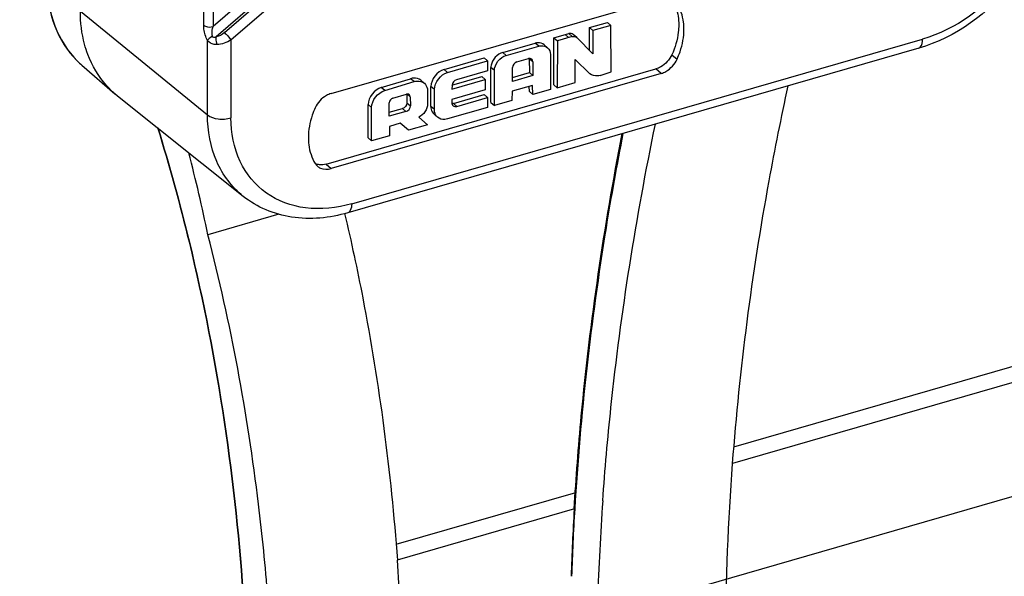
# Model space of a CAD drawing. Header units: millimetres. Extents: x 0 to 420, y 0 to 297.
# Tile 318 of 514: x 351.77 to 354.61, y 129.38 to 130.99. Entities that reach past the tile are written whole.
import ezdxf

# ---------------------------------------------------------------- set-up
doc = ezdxf.new("R2010")
doc.units = ezdxf.units.MM
doc.header["$LTSCALE"] = 23.1
doc.layers.get('0').update_dxf_attribs({"linetype": 'CONTINUOUS'})

msp = doc.modelspace()

# ---------------------------------------------------------------- linework, layer by layer
at = {"color": 7, "linetype": 'Continuous'}
for p, q in [((376.4267, 135.9009), (350.1485, 128.315)), ((372.3324, 135.0942), (353.8315, 129.7535)), ((372.3355, 135.0488), (353.8283, 129.7062)), ((352.3042, 130.97), (352.3042, 132.5491)), ((352.3313, 132.5457), (352.3313, 130.9666)), ((352.6189, 131.2156), (352.3313, 130.9666)), ((352.6376, 131.1945), (352.3397, 130.9365)), ((352.3641, 130.949), (352.6426, 131.1901)), ((352.3827, 130.9278), (352.6612, 131.169)), ((352.6716, 130.7733), (353.6225, 131.0477)), ((351.9485, 131.0105), (352.3151, 130.7114)), ((353.4161, 130.9636), (353.4677, 130.9784)), ((353.4777, 130.9697), (353.4677, 130.9784)), ((353.3136, 130.9338), (353.3562, 130.9461)), ((353.3562, 130.9461), (353.3663, 130.9375)), ((353.4261, 130.9549), (353.4161, 130.9636)), ((353.4161, 130.8983), (353.4161, 130.9636)), ((353.4777, 130.9697), (353.4261, 130.9549)), ((353.4261, 130.9549), (353.4261, 130.8882)), ((353.4782, 130.8359), (353.4777, 130.9697)), ((352.3151, 130.7114), (352.3151, 130.9263)), ((352.3827, 130.9278), (352.3827, 130.7029)), ((352.7306, 130.4554), (354.376, 130.9304)), ((353.166, 130.8918), (353.2597, 130.9186)), ((353.2697, 130.9099), (353.2597, 130.9186)), ((353.313, 130.7986), (353.3136, 130.9338)), ((353.3136, 130.9338), (353.3236, 130.9252)), ((353.3236, 130.9252), (353.323, 130.7899)), ((353.3663, 130.9375), (353.3236, 130.9252)), ((353.3459, 130.9431), (353.3559, 130.9345)), ((353.3793, 130.9352), (353.3693, 130.9439)), ((353.3793, 130.9352), (353.3799, 130.9347)), ((353.3799, 130.9347), (353.4261, 130.8882)), ((354.3649, 130.904), (352.7194, 130.429)), ((353.166, 130.8918), (353.176, 130.8832)), ((353.176, 130.8832), (353.2697, 130.9099)), ((353.2853, 130.9142), (353.2953, 130.9055)), ((352.9969, 130.8427), (353.1124, 130.876)), ((353.0069, 130.834), (353.1224, 130.8673)), ((353.1224, 130.8673), (353.1124, 130.876)), ((353.1224, 130.8673), (353.1224, 130.8387)), ((353.2069, 130.8643), (353.2398, 130.874)), ((353.2526, 130.865), (353.2426, 130.8736)), ((353.2426, 130.8736), (353.2427, 130.8342)), ((353.2526, 130.865), (353.2527, 130.8255)), ((353.3036, 130.8858), (353.304, 130.7846)), ((353.3746, 130.8055), (353.3752, 130.8713)), ((353.4158, 130.8312), (353.3752, 130.8713)), ((353.6535, 130.8853), (353.6685, 130.8724)), ((351.9529, 130.855), (352.0479, 130.7727)), ((352.6566, 130.5697), (353.6075, 130.8442)), ((353.0069, 130.834), (352.9969, 130.8427)), ((353.1224, 130.8387), (353.0324, 130.8128)), ((353.1419, 130.8393), (353.1319, 130.848)), ((353.1321, 130.747), (353.1319, 130.848)), ((353.1421, 130.7384), (353.1419, 130.8393)), ((353.1937, 130.808), (353.1942, 130.848)), ((353.1938, 130.8197), (353.2427, 130.8342)), ((353.2427, 130.8342), (353.2527, 130.8255)), ((353.4473, 130.8257), (353.4782, 130.8359)), ((353.6225, 130.8312), (353.6075, 130.8442)), ((353.6225, 130.8312), (352.6716, 130.5567)), ((352.8158, 130.7905), (352.9006, 130.8161)), ((352.8258, 130.7818), (352.9106, 130.8075)), ((352.9106, 130.8075), (352.9006, 130.8161)), ((352.93, 130.8114), (352.94, 130.8028)), ((353.0194, 130.7856), (353.1153, 130.8133)), ((353.0197, 130.7973), (353.1053, 130.822)), ((353.1153, 130.8133), (353.1053, 130.822)), ((353.1153, 130.8133), (353.1153, 130.7841)), ((353.2527, 130.8255), (353.1937, 130.808)), ((353.323, 130.7899), (353.3746, 130.8055)), ((353.4169, 130.8301), (353.4158, 130.8312)), ((352.8258, 130.7818), (352.8158, 130.7905)), ((352.9494, 130.7804), (352.9495, 130.7433)), ((352.959, 130.7356), (352.9591, 130.7934)), ((352.9691, 130.7849), (352.9591, 130.7934)), ((352.969, 130.7271), (352.9691, 130.7849)), ((353.1153, 130.7841), (353.0193, 130.7564)), ((353.0198, 130.7969), (353.0194, 130.7856)), ((353.1932, 130.7796), (353.1925, 130.7528)), ((353.2515, 130.7965), (353.1932, 130.7796)), ((353.2431, 130.7787), (353.2422, 130.7938)), ((353.2531, 130.77), (353.2431, 130.7787)), ((353.2531, 130.77), (353.2515, 130.7965)), ((353.304, 130.7846), (353.2531, 130.77)), ((353.313, 130.7986), (353.323, 130.7899)), ((352.0559, 130.7661), (352.0479, 130.7727)), ((352.4183, 130.4765), (352.0559, 130.7661)), ((352.8496, 130.7601), (352.8886, 130.7715)), ((352.8893, 130.7715), (352.8898, 130.7463)), ((352.8992, 130.7642), (352.8904, 130.7718)), ((352.8992, 130.7642), (352.8998, 130.7378)), ((353.0193, 130.7564), (353.0192, 130.7466)), ((353.024, 130.7446), (353.1124, 130.7701)), ((353.034, 130.736), (353.1224, 130.7615)), ((353.1224, 130.7615), (353.1124, 130.7701)), ((353.1224, 130.7615), (353.1224, 130.7331)), ((353.1321, 130.747), (353.1421, 130.7384)), ((353.1925, 130.7528), (353.1421, 130.7384)), ((352.778, 130.6453), (352.7781, 130.7412)), ((352.7881, 130.7327), (352.7781, 130.7412)), ((352.788, 130.6366), (352.7881, 130.7327)), ((352.8387, 130.7078), (352.839, 130.7465)), ((352.8869, 130.7213), (352.8387, 130.7078)), ((352.8388, 130.7193), (352.8769, 130.73)), ((352.8869, 130.7213), (352.8769, 130.73)), ((352.8898, 130.7466), (352.8998, 130.7378)), ((352.969, 130.7271), (352.959, 130.7356)), ((353.1224, 130.7331), (353.0072, 130.6999)), ((353.024, 130.7446), (353.034, 130.736)), ((352.924, 130.7048), (352.9494, 130.6826)), ((352.9683, 130.7134), (352.9783, 130.7047)), ((352.8703, 130.6875), (352.8392, 130.678)), ((352.8392, 130.678), (352.8395, 130.6515)), ((352.8945, 130.6671), (352.8703, 130.6875)), ((352.9494, 130.6826), (352.8945, 130.6671)), ((352.788, 130.6366), (352.778, 130.6453)), ((352.8395, 130.6515), (352.788, 130.6366)), ((352.6566, 130.5697), (352.6716, 130.5567)), ((352.5204, 130.4249), (352.3161, 130.3659)), ((353.3754, 129.6218), (352.8579, 129.4724)), ((353.373, 129.5748), (352.8617, 129.4272))]:
    msp.add_line(p, q, dxfattribs=at)
for centre, radius, start, end in [((352.126, 131.0549), 0.2644, 224.6282, 225.3552), ((352.1291, 131.0584), 0.2691, 225.3318, 227.4422), ((352.1259, 131.0548), 0.2643, 225.3553, 229.1076), ((352.1283, 131.0575), 0.2679, 227.4427, 229.1061), ((347.5797, 129.391), 4.8357, 11.6317, 14.5038), ((352.655, 130.5895), 0.0346, 211.7325, 228.8125), ((361.0189, 129.1675), 7.2114, 175.7172, 179.71908), ((361.0755, 129.0566), 7.6405, 175.93487, 178.07776), ((360.9589, 129.1259), 7.6001, 176.6156, 178.07999), ((360.9617, 129.1233), 7.6017, 176.59318, 178.06125), ((345.9131, 128.9139), 6.9682, 2.01922, 4.22619)]:
    msp.add_arc(centre, radius, start, end, dxfattribs=at)
for points, knots in [([(354.7489, 131.4003), (354.7489, 131.2918), (354.6607, 131.0725), (354.4712, 130.9347), (354.3649, 130.904)], [0, 0, 0, 0, 0.49517, 1, 1, 1, 1]), ([(354.7239, 131.3787), (354.7239, 131.2808), (354.6429, 131.0833), (354.4723, 130.9582), (354.376, 130.9304)], [0, 0, 0, 0, 0.494087, 1, 1, 1, 1]), ([(351.8522, 131.0953), (351.8522, 131.0522), (351.8654, 130.968), (351.9114, 130.8952), (351.9399, 130.867)], [0, 0, 0, 0, 0.518126, 1, 1, 1, 1]), ([(351.8535, 131.0928), (351.8535, 131.0506), (351.8662, 130.9684), (351.9104, 130.8969), (351.9378, 130.8691)], [0, 0, 0, 0, 0.519454, 1, 1, 1, 1]), ([(353.6595, 131.0353), (353.6618, 131.0305), (353.6701, 131.0103), (353.6733, 130.9881), (353.6733, 130.9714)], [0, 0, 0, 0, 0.240759, 1, 1, 1, 1]), ([(353.6883, 130.9585), (353.6883, 130.9654), (353.6868, 130.9913), (353.6785, 131.017), (353.6685, 131.0332)], [0, 0, 0, 0, 0.263788, 1, 1, 1, 1]), ([(351.9701, 130.886), (351.9665, 130.8956), (351.9536, 130.9359), (351.9485, 130.9785), (351.9485, 131.0105)], [0, 0, 0, 0, 0.241996, 1, 1, 1, 1]), ([(352.3151, 130.9263), (352.3097, 130.9364), (352.3052, 130.9514), (352.3043, 130.9664), (352.3042, 130.97)], [0, 0, 0, 0, 0.76244, 1, 1, 1, 1]), ([(352.3042, 130.97), (352.3057, 130.9688), (352.3142, 130.9647), (352.3242, 130.9645), (352.3313, 130.9666)], [0, 0, 0, 0, 0.206726, 1, 1, 1, 1]), ([(352.3294, 130.9383), (352.3288, 130.9404), (352.3275, 130.9499), (352.3291, 130.9596), (352.3313, 130.9666)], [0, 0, 0, 0, 0.227862, 1, 1, 1, 1]), ([(352.3641, 130.949), (352.3656, 130.9476), (352.3723, 130.9411), (352.3785, 130.9339), (352.3827, 130.9278)], [0, 0, 0, 0, 0.212696, 1, 1, 1, 1]), ([(353.6733, 130.9714), (353.6733, 130.9644), (353.6715, 130.9348), (353.6628, 130.9058), (353.6535, 130.8853)], [0, 0, 0, 0, 0.239459, 1, 1, 1, 1]), ([(353.6685, 130.8724), (353.6717, 130.8794), (353.6827, 130.9069), (353.6883, 130.9367), (353.6883, 130.9585)], [0, 0, 0, 0, 0.261093, 1, 1, 1, 1]), ([(352.3294, 130.9383), (352.3249, 130.936), (352.3196, 130.9324), (352.3157, 130.9274), (352.3151, 130.9263)], [0, 0, 0, 0, 0.797169, 1, 1, 1, 1]), ([(352.3421, 130.9145), (352.3394, 130.9144), (352.3294, 130.9146), (352.3193, 130.9203), (352.3151, 130.9263)], [0, 0, 0, 0, 0.267077, 1, 1, 1, 1]), ([(352.3397, 130.9365), (352.3376, 130.9356), (352.3335, 130.9335), (352.3298, 130.9368), (352.3294, 130.9383)], [0, 0, 0, 0, 0.587237, 1, 1, 1, 1]), ([(352.3397, 130.9365), (352.3394, 130.9349), (352.3386, 130.9275), (352.34, 130.9199), (352.3421, 130.9145)], [0, 0, 0, 0, 0.222153, 1, 1, 1, 1]), ([(353.2853, 130.9142), (353.2804, 130.9184), (353.2707, 130.9209), (353.262, 130.9192), (353.2597, 130.9186)], [0, 0, 0, 0, 0.724943, 1, 1, 1, 1]), ([(354.3649, 130.904), (354.3666, 130.9046), (354.3752, 130.9105), (354.376, 130.9223), (354.376, 130.9304)], [0, 0, 0, 0, 0.183425, 1, 1, 1, 1]), ([(353.2697, 130.9099), (353.272, 130.9106), (353.2807, 130.9123), (353.2904, 130.9097), (353.2953, 130.9055)], [0, 0, 0, 0, 0.275057, 1, 1, 1, 1]), ([(352.0479, 130.7727), (352.0393, 130.7802), (352.0064, 130.8126), (351.9823, 130.8535), (351.9701, 130.886)], [0, 0, 0, 0, 0.24667, 1, 1, 1, 1]), ([(353.6535, 130.8853), (353.6469, 130.8709), (353.6316, 130.854), (353.6123, 130.8456), (353.6075, 130.8442)], [0, 0, 0, 0, 0.758427, 1, 1, 1, 1]), ([(353.6225, 130.8312), (353.6273, 130.8326), (353.6466, 130.841), (353.6619, 130.8579), (353.6685, 130.8724)], [0, 0, 0, 0, 0.241578, 1, 1, 1, 1]), ([(352.9301, 130.8114), (352.9245, 130.8162), (352.9132, 130.819), (352.9033, 130.8169), (352.9006, 130.8161)], [0, 0, 0, 0, 0.724253, 1, 1, 1, 1]), ([(352.9106, 130.8075), (352.9133, 130.8083), (352.9232, 130.8104), (352.9345, 130.8076), (352.9401, 130.8027)], [0, 0, 0, 0, 0.27575, 1, 1, 1, 1]), ([(353.4473, 130.8257), (353.4446, 130.8248), (353.4344, 130.8224), (353.4227, 130.8251), (353.4169, 130.8301)], [0, 0, 0, 0, 0.277105, 1, 1, 1, 1]), ([(352.9401, 130.8027), (352.9446, 130.7988), (352.9487, 130.7908), (352.9494, 130.7826), (352.9494, 130.7804)], [0, 0, 0, 0, 0.731079, 1, 1, 1, 1]), ([(353.9879, 130.7954), (353.9681, 130.7044), (353.8958, 130.3443), (353.8481, 129.9793), (353.8277, 129.7061)], [0, 0, 0, 0, 0.253815, 1, 1, 1, 1]), ([(352.6716, 130.7733), (352.6667, 130.7718), (352.6474, 130.7635), (352.6321, 130.7466), (352.6255, 130.7321)], [0, 0, 0, 0, 0.241578, 1, 1, 1, 1]), ([(352.6255, 130.7321), (352.6223, 130.7251), (352.6114, 130.6976), (352.6057, 130.6678), (352.6057, 130.646)], [0, 0, 0, 0, 0.261093, 1, 1, 1, 1]), ([(352.9783, 130.7048), (352.9738, 130.7087), (352.9696, 130.7167), (352.969, 130.7249), (352.969, 130.7271)], [0, 0, 0, 0, 0.731033, 1, 1, 1, 1]), ([(352.4183, 130.4765), (352.3854, 130.5028), (352.3305, 130.5765), (352.3151, 130.6658), (352.3151, 130.7114)], [0, 0, 0, 0, 0.47981, 1, 1, 1, 1]), ([(352.3151, 130.7114), (352.3234, 130.7046), (352.3472, 130.6981), (352.3707, 130.6994), (352.3827, 130.7029)], [0, 0, 0, 0, 0.463556, 1, 1, 1, 1]), ([(352.7306, 130.4554), (352.6878, 130.4431), (352.6009, 130.433), (352.4789, 130.4766), (352.398, 130.5761), (352.3827, 130.6601), (352.3827, 130.7029)], [0, 0, 0, 0, 0.266867, 0.507861, 0.743947, 1, 1, 1, 1]), ([(353.0072, 130.6999), (353.0046, 130.6991), (352.9948, 130.6972), (352.9838, 130.7), (352.9783, 130.7048)], [0, 0, 0, 0, 0.275159, 1, 1, 1, 1]), ([(352.1711, 130.6753), (352.2047, 130.5662), (352.3282, 130.1161), (352.3961, 129.6512), (352.4188, 129.2995)], [0, 0, 0, 0, 0.244597, 1, 1, 1, 1]), ([(352.172, 130.6745), (352.2056, 130.5655), (352.3291, 130.1157), (352.3971, 129.6512), (352.42, 129.2998)], [0, 0, 0, 0, 0.244626, 1, 1, 1, 1]), ([(353.4542, 129.5983), (353.4606, 129.6882), (353.4929, 130.0528), (353.5502, 130.4151), (353.6061, 130.6851)], [0, 0, 0, 0, 0.246449, 1, 1, 1, 1]), ([(352.6057, 130.646), (352.6057, 130.6391), (352.6072, 130.6132), (352.6155, 130.5875), (352.6256, 130.5713)], [0, 0, 0, 0, 0.263788, 1, 1, 1, 1]), ([(353.372, 129.5745), (353.3773, 129.6641), (353.4051, 130.0272), (353.458, 130.3884), (353.5106, 130.6577)], [0, 0, 0, 0, 0.246432, 1, 1, 1, 1]), ([(353.5126, 130.6582), (353.4948, 130.5676), (353.4306, 130.2091), (353.3896, 129.8463), (353.3735, 129.575)], [0, 0, 0, 0, 0.253685, 1, 1, 1, 1]), ([(352.6322, 130.5634), (352.6346, 130.5613), (352.6462, 130.5538), (352.6616, 130.5539), (352.6716, 130.5567)], [0, 0, 0, 0, 0.236899, 1, 1, 1, 1]), ([(352.7194, 130.429), (352.6674, 130.414), (352.5596, 130.4029), (352.4577, 130.445), (352.4183, 130.4765)], [0, 0, 0, 0, 0.517861, 1, 1, 1, 1]), ([(352.7306, 130.4554), (352.7306, 130.4521), (352.7301, 130.4428), (352.7257, 130.4309), (352.7194, 130.429)], [0, 0, 0, 0, 0.336586, 1, 1, 1, 1]), ([(352.7103, 130.4272), (352.7294, 130.3463), (352.7999, 130.0165), (352.8436, 129.681), (352.8623, 129.4274)], [0, 0, 0, 0, 0.246225, 1, 1, 1, 1]), ([(352.4889, 129.3196), (352.4819, 129.4093), (352.447, 129.7614), (352.3822, 130.1106), (352.3161, 130.3659)], [0, 0, 0, 0, 0.254464, 1, 1, 1, 1])]:
    msp.add_open_spline(points, degree=3, knots=knots, dxfattribs=at)
for points in [[(352.3641, 130.949), (352.3572, 130.943), (352.3487, 130.9382), (352.3397, 130.9365)], [(353.3693, 130.9439), (353.3659, 130.9468), (353.3605, 130.9473), (353.3562, 130.9461)], [(352.3827, 130.9278), (352.3707, 130.9202), (352.3563, 130.9152), (352.3421, 130.9145)], [(353.3663, 130.9375), (353.3705, 130.9387), (353.376, 130.9381), (353.3793, 130.9352)], [(353.166, 130.8918), (353.1501, 130.8873), (353.1358, 130.8713), (353.1326, 130.8551)], [(353.2953, 130.9055), (353.3007, 130.9008), (353.3035, 130.8929), (353.3036, 130.8858)], [(353.1419, 130.8393), (353.1419, 130.8578), (353.1582, 130.8781), (353.176, 130.8832)], [(353.2071, 130.8644), (353.2004, 130.8624), (353.1943, 130.855), (353.1942, 130.848)], [(353.2495, 130.8724), (353.247, 130.8745), (353.243, 130.8749), (353.2398, 130.874)], [(353.2526, 130.865), (353.2526, 130.8677), (353.2515, 130.8706), (353.2495, 130.8724)], [(352.9969, 130.8427), (352.9771, 130.8367), (352.959, 130.8141), (352.9591, 130.7934)], [(352.9691, 130.7849), (352.9691, 130.8055), (352.9871, 130.8281), (353.0069, 130.834)], [(353.1326, 130.8551), (353.1322, 130.8528), (353.1319, 130.8504), (353.1319, 130.848)], [(353.0324, 130.8128), (353.0259, 130.8108), (353.0201, 130.8036), (353.0198, 130.7969)], [(352.8158, 130.7905), (352.796, 130.7845), (352.7781, 130.7619), (352.7781, 130.7412)], [(352.7881, 130.7327), (352.7881, 130.7534), (352.8061, 130.7758), (352.8258, 130.7818)], [(352.8497, 130.7601), (352.8441, 130.7585), (352.839, 130.7523), (352.839, 130.7465)], [(352.8967, 130.7702), (352.8946, 130.7719), (352.8912, 130.7723), (352.8886, 130.7715)], [(352.8992, 130.764), (352.8992, 130.7662), (352.8983, 130.7687), (352.8967, 130.7702)], [(352.8898, 130.7463), (352.8898, 130.7394), (352.8836, 130.7318), (352.8769, 130.73)], [(352.8869, 130.7213), (352.8936, 130.7232), (352.8998, 130.7308), (352.8998, 130.7378)], [(352.9495, 130.7433), (352.9495, 130.7279), (352.9378, 130.7116), (352.924, 130.7048)], [(352.959, 130.7358), (352.959, 130.7333), (352.9592, 130.7308), (352.9598, 130.7283)], [(352.9598, 130.7283), (352.961, 130.7227), (352.964, 130.7172), (352.9683, 130.7134)], [(353.0192, 130.7466), (353.0192, 130.7435), (353.0205, 130.74), (353.0228, 130.7379)], [(353.024, 130.7446), (353.0225, 130.7442), (353.021, 130.744), (353.0195, 130.7441)], [(353.0228, 130.7379), (353.0257, 130.7354), (353.0304, 130.7349), (353.034, 130.736)], [(352.6381, 130.5678), (352.6337, 130.5682), (352.6294, 130.5693), (352.6254, 130.5711)], [(352.6566, 130.5697), (352.6506, 130.568), (352.6443, 130.5672), (352.6381, 130.5678)]]:
    msp.add_open_spline(points, degree=3, dxfattribs=at)

doc.saveas('drawing.dxf')
